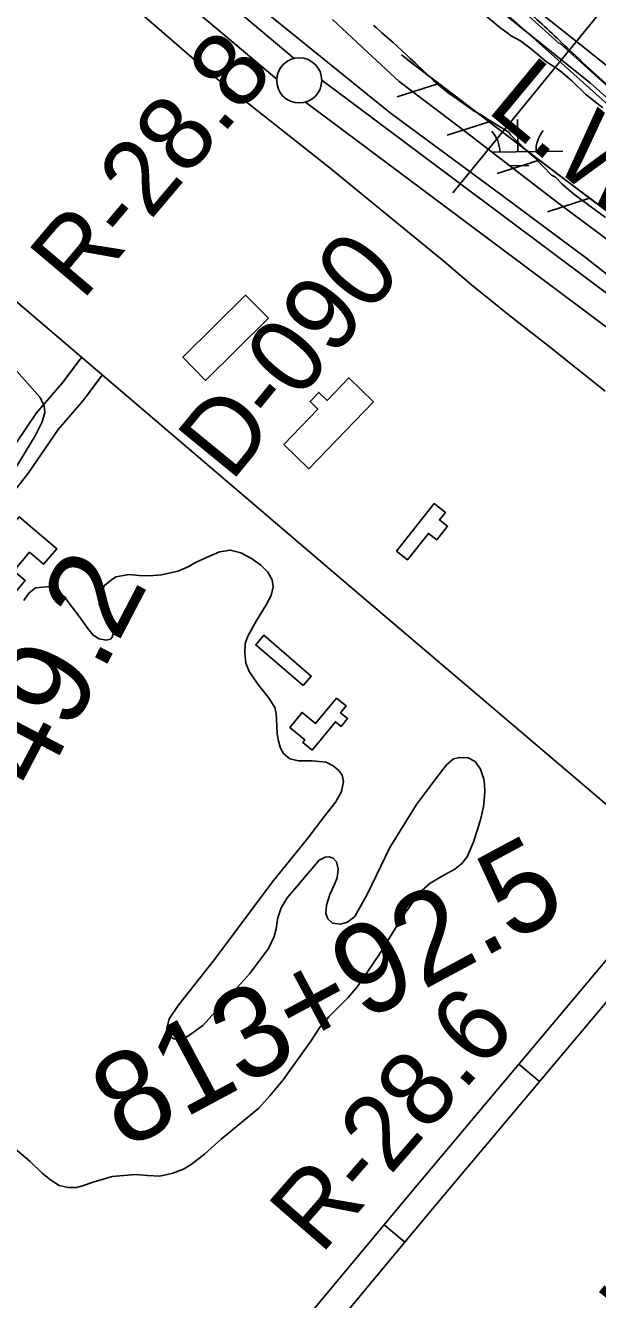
# Model space of a CAD drawing. Extents: x 3823584 to 3861785, y 301729 to 327625.
# Drawn here: x 3836481 to 3837116, y 323402 to 324815 of the extents above; entities that cross this region are included whole.
import ezdxf

# ---------------------------------------------------------------- set-up
doc = ezdxf.new("R2010")
doc.units = 0
for name, color, linetype in [('V-BLDG-OTLN', 7, 'Continuous'), ('V-LEVE-TOET', 7, 'Continuous'), ('V-RIVR-EDGE', 7, 'Continuous'), ('V-RIVR-RANG', 7, 'Continuous'), ('V-RIVR-RANG-IDEN', 7, 'Continuous'), ('V-ROAD-CNTR', 7, 'Continuous'), ('V-RRAP-FSHR', 7, 'Continuous'), ('V-RRAP-RVMT', 7, 'Continuous'), ('V-RRAP-RVMT-IDEN', 7, 'Continuous'), ('V-SITE-VEGE', 7, 'Continuous'), ('V-SURV-IDEN', 7, 'Continuous'), ('V-SURV-LINE', 7, 'Continuous'), ('V-TOPO-DPTH', 7, 'Continuous'), ('V-TOPO-WATR', 7, 'Continuous'), ('V-TOPO-WATR-IDEN', 7, 'Continuous'), ('V-WETL-SWMP', 7, 'Continuous')]:
    doc.layers.add(name, color=color, linetype=linetype)

msp = doc.modelspace()

# ---------------------------------------------------------------- linework, layer by layer
at = {"layer": 'V-BLDG-OTLN'}
for points in [[(3836751.1, 324489.8), (3836681.4, 324421), (3836656.1, 324446.7), (3836725.8, 324515.5)], [(3836867.7, 324397.3), (3836796, 324323), (3836768.2, 324349.8), (3836806.1, 324389.1), (3836797.3, 324397.6), (3836807, 324407.7), (3836816.2, 324398.8), (3836840.3, 324423.8)], [(3836893.4, 324231.7), (3836935.1, 324284.4), (3836947.5, 324274.6), (3836940.9, 324266.3), (3836949.9, 324259.2), (3836937.9, 324244), (3836928.7, 324251.3), (3836905.6, 324222.1)], [(3836474.5, 324269.6), (3836516.1, 324234.2), (3836501.5, 324217.1), (3836486, 324230.3), (3836468.6, 324209.8), (3836481.2, 324199.1), (3836451.9, 324164.8), (3836414.6, 324196.6), (3836432.7, 324217.7), (3836428, 324221.7), (3836442.9, 324239.2), (3836446.2, 324236.3)], [(3836789.5, 324082.5), (3836737, 324127.6), (3836746.1, 324138.2), (3836798.6, 324093)], [(3836826.8, 324068.6), (3836837.4, 324059.9), (3836831.1, 324052.3), (3836838.9, 324045.8), (3836831.8, 324037.1), (3836825.5, 324042.3), (3836799.5, 324010.9), (3836789.2, 324019.4), (3836791.5, 324022.2), (3836774.7, 324036.1), (3836788.5, 324052.7), (3836803.4, 324040.4)]]:
    msp.add_lwpolyline(points, close=True, dxfattribs=at)
at = {"layer": 'V-LEVE-TOET'}
for points in [[(3837103.1, 324557.3), (3837010.5, 324626.2), (3836886.3, 324717.8), (3836756.7, 324822.4), (3836604.9, 324949.9), (3836484, 325064.1), (3836370.2, 325180.7), (3836255.3, 325292.6), (3836140.5, 325385.5), (3836049.4, 325467)], [(3835920.3, 325465), (3836038.9, 325360.7), (3836141.2, 325271.2), (3836156.2, 325255.9), (3836171.8, 325231.8), (3836177.8, 325224.2), (3836196.3, 325204.9), (3836231, 325172.7), (3836329.8, 325080.8), (3836445.3, 324971.9), (3836561.9, 324869.5), (3836687.4, 324760.7), (3836817.6, 324657.9), (3836946.1, 324552.7), (3836976.6, 324527)], [(3837103.1, 324557.3), (3837211.8, 324471.9)], [(3837124.9, 324409.2), (3837061, 324460.2), (3837018.7, 324493.1), (3836976.6, 324527)]]:
    msp.add_lwpolyline(points, dxfattribs=at)
at = {"layer": 'V-RIVR-EDGE'}
msp.add_spline([(3836304.4, 325474.2), (3836346.4, 325438.3), (3836389.4, 325406.1), (3836417.6, 325385.4), (3836442.7, 325366.7), (3836470.2, 325340.9), (3836497.8, 325313.9), (3836554.9, 325258.4), (3836598.5, 325215.9), (3836636.4, 325181.1), (3836681.3, 325139.8), (3836737.1, 325093.4), (3836790.9, 325041.2), (3836840.3, 324993.5), (3836889.1, 324947.1), (3836934.6, 324907.1), (3836980.8, 324871), (3837015.5, 324849.1), (3837040.5, 324829.1), (3837085.4, 324787.2), (3837143.8, 324734.3), (3837181.6, 324700.8), (3837223.3, 324659.6), (3837272.1, 324619.6), (3837314.4, 324579.6), (3837346.4, 324546.8), (3837364.4, 324527.4), (3837395.8, 324500.4), (3837442, 324462.3), (3837492.7, 324423), (3837554.3, 324372.7), (3837573.6, 324361.1), (3837583.2, 324359.1), (3837596.7, 324352.6), (3837621.1, 324337.8), (3837648, 324319.7), (3837677.5, 324292), (3837718.6, 324249.5), (3837753.8, 324214.7), (3837781.4, 324188.9), (3837800, 324179.8), (3837820, 324170.8), (3837850.7, 324134.1), (3837874.4, 324110.2), (3837909.1, 324073.5), (3837941.8, 324040.6), (3837989.9, 323991.7), (3838022.6, 323960.7), (3838034.1, 323947.8), (3838046.3, 323933.7), (3838066.8, 323916.3), (3838089.9, 323892.4), (3838140.6, 323849.2), (3838186.1, 323811.2), (3838215.7, 323785.4), (3838265.7, 323736.4), (3838297.1, 323707.4), (3838336.9, 323671.9), (3838360, 323645.5), (3838385.6, 323627.5), (3838404.2, 323615.8), (3838421.6, 323601.7), (3838441.4, 323582.3), (3838460, 323567.5), (3838468.4, 323563.6), (3838484.4, 323555.2), (3838548.6, 323496.6), (3838595.4, 323464.3), (3838650, 323422.4), (3838701.3, 323379.8), (3838749.4, 323345.6), (3838798.2, 323317.9), (3838856.6, 323274.6), (3838933, 323221.7), (3838989.5, 323184.3), (3839037.6, 323150.1), (3839068.4, 323134.6), (3839093.4, 323105), (3839110.7, 323086.9), (3839122.9, 323081.1), (3839143.5, 323065.6), (3839172.3, 323044.4), (3839191, 323032.7), (3839216, 323016), (3839242.3, 323006.3), (3839316.8, 322969.4), (3839341.8, 322955.9), (3839371.4, 322944.2), (3839391.3, 322935.8), (3839417.6, 322920.3), (3839461.3, 322894.5), (3839483.7, 322873.2), (3839520.3, 322851.3), (3839555.6, 322828.7), (3839599.9, 322806.7), (3839718.7, 322751.1), (3839768.1, 322726.6), (3839807.9, 322705.9), (3839836.9, 322696.2), (3839865.1, 322680.7), (3839887.6, 322667.8), (3839924.2, 322652.3), (3839969.8, 322630.3), (3840004.4, 322612.2), (3840037.8, 322597.4), (3840085.4, 322579.9), (3840108.5, 322565.7), (3840121.9, 322548.9), (3840123.2, 322539.9), (3840122.5, 322533.5), (3840118, 322521.3), (3840112.8, 322514.2), (3840095.5, 322509.1), (3840089.7, 322509.2), (3840085.2, 322504.7), (3840084.5, 322498.2), (3840085.8, 322491.8), (3840130.7, 322467.3), (3840169.9, 322448.5), (3840197.5, 322439.5), (3840209.1, 322437.5), (3840231.6, 322441.3), (3840246.4, 322449), (3840266.3, 322458.6), (3840273.4, 322466.3), (3840278.6, 322471.4), (3840288.9, 322480.4), (3840296, 322484.9), (3840301.8, 322484.8), (3840308.2, 322484.8), (3840320.4, 322479), (3840324.9, 322470), (3840326.8, 322461.6), (3840338.3, 322450), (3840344.7, 322444.9), (3840366.6, 322437.7), (3840385.8, 322428.1), (3840421.8, 322409.3), (3840466.1, 322385.4), (3840492.4, 322368.7), (3840506.5, 322357), (3840533.5, 322340.3), (3840559.2, 322331.2), (3840587.4, 322322.1), (3840611.8, 322311.8), (3840642, 322296.3), (3840678.6, 322276.3), (3840712.6, 322255.6), (3840733.2, 322242.1), (3840784.5, 322210.4), (3840835.9, 322183.3), (3840892.4, 322153.6), (3840923.9, 322139.4), (3840950.8, 322127.1), (3840989.3, 322100), (3841017.6, 322082.6), (3841061.2, 322062.5), (3841092.7, 322044.4), (3841151.1, 322005.1), (3841210.8, 321964.4), (3841240.3, 321939.3), (3841300, 321894.8), (3841335.9, 321862.6), (3841374.4, 321823.9), (3841411.6, 321789.7), (3841444.9, 321758.1), (3841469.9, 321736.2), (3841482.1, 321724), (3841496.2, 321704.7), (3841509.1, 321694.3), (3841523.2, 321687.2), (3841573.9, 321660.7), (3841624, 321631.7), (3841667.6, 321606.5), (3841696.5, 321593.6), (3841738.3, 321575.5), (3841787.1, 321556.7), (3841816, 321552.1), (3841851.3, 321545), (3841886.7, 321533.3), (3841930.3, 321511.4), (3841950.2, 321498.5), (3841977.2, 321483), (3841998.4, 321476.5), (3842053, 321463.5), (3842082.5, 321456.3), (3842109.5, 321444.7), (3842146.1, 321427.3), (3842196.2, 321402.1), (3842241.1, 321374.9), (3842288.6, 321345.3), (3842321.4, 321327.2), (3842366.9, 321295.6), (3842395.2, 321280.1), (3842429.2, 321264.6), (3842452.4, 321258.7), (3842471, 321249.7)], degree=3, dxfattribs=at)
at = {"layer": 'V-RIVR-RANG'}
msp.add_line((3836955.7, 324629), (3837545.5, 325351.9), dxfattribs=at)
at = {"layer": 'V-ROAD-CNTR'}
for p, q in [((3837051.9, 323643.2), (3837028.9, 323662.5)), ((3836902.4, 323465.1), (3836879.4, 323484.3))]:
    msp.add_line(p, q, dxfattribs=at)
for points in [[(3835362.2, 325460.9), (3835509.5, 325334.3), (3835871.8, 325022.8), (3836108.4, 324817.6), (3836414, 324556.9), (3836839.8, 324193.7), (3837163.7, 323918.8), (3837445, 323669.4), (3837836.5, 323328.4), (3838069.6, 323134.9), (3838125.4, 323086.8), (3838256, 322989.5), (3838600, 322735.4), (3839019.3, 322425.4), (3839565.5, 322022.9), (3840024.9, 321675.2), (3840474.9, 321350), (3840728.4, 321161.3)], [(3836543.5, 324446.4), (3836522.3, 324418), (3836493.8, 324384.9), (3836460.6, 324336.3), (3836418.7, 324282.8), (3836276.1, 324118.1), (3836167.8, 323991.5), (3836027.2, 323826), (3835940.7, 323721.6), (3835861, 323627.8), (3835803, 323563)], [(3836540.6, 324442.5), (3836522.3, 324418), (3836493.8, 324384.9), (3836460.6, 324336.3), (3836418.7, 324282.8), (3836276.1, 324118.1), (3836167.8, 323991.5), (3836027.2, 323826), (3835940.7, 323721.6), (3835861, 323627.8), (3835803, 323563)], [(3836566.4, 324426.9), (3836545.8, 324399.2), (3836517.6, 324366.5), (3836484.8, 324318.6), (3836441.9, 324263.7), (3836298.9, 324098.5), (3836190.6, 323972.1), (3836050.2, 323806.7), (3835963.7, 323702.3), (3835883.6, 323608), (3835825.4, 323542.9)], [(3836564.7, 324424.6), (3836545.8, 324399.2), (3836517.6, 324366.5), (3836484.8, 324318.6), (3836441.9, 324263.7), (3836298.9, 324098.5), (3836190.6, 323972.1), (3836050.2, 323806.7), (3835963.7, 323702.3), (3835883.6, 323608), (3835825.4, 323542.9)], [(3837209.9, 323877.8), (3836908.4, 323519.1), (3836530.1, 323065.2)], [(3837232.4, 323857.9), (3836931.4, 323499.8), (3836752.5, 323285.2)]]:
    msp.add_lwpolyline(points, dxfattribs=at)
at = {"layer": 'V-RRAP-FSHR'}
for p, q in [((3836940.3, 324750.3), (3836893.8, 324735.4)), ((3836995.9, 324707.8), (3836949.4, 324693)), ((3837051.5, 324665.3), (3837005, 324650.5)), ((3837107.4, 324623.1), (3837061, 324607.8))]:
    msp.add_line(p, q, dxfattribs=at)
for points in [[(3836295, 325470.8), (3836414.5, 325364.6), (3836758, 325057.8), (3837184.3, 324676.3), (3837417.7, 324483.2), (3837615.8, 324306), (3837777.4, 324176.4), (3837917.9, 324038.7), (3838584.5, 323453.2)], [(3838516.7, 323417.9), (3838211.4, 323652.6), (3838170.3, 323684.1), (3838130.3, 323725.9), (3838087.5, 323787.6), (3838072, 323811.6), (3838041.5, 323846.5), (3837978.9, 323895.2), (3837748.1, 324066.6), (3837693.9, 324106.5), (3837694.9, 324135.7), (3837697, 324164.5), (3837695.3, 324176.8), (3837684.2, 324193.1), (3837666.5, 324209.1), (3837608.5, 324250.8), (3837483.5, 324345.7), (3837295.9, 324482.5), (3837082.9, 324641.4), (3836929.9, 324758.2), (3836898.8, 324781.9)], [(3836940.3, 324750.3), (3836929.9, 324758.2), (3836905.2, 324777)], [(3836995.9, 324707.8), (3836940.3, 324750.3)], [(3837051.5, 324665.3), (3836995.9, 324707.8)], [(3837107.4, 324623.1), (3837082.9, 324641.4), (3837051.5, 324665.3)], [(3837163.5, 324581.3), (3837107.4, 324623.1)]]:
    msp.add_lwpolyline(points, dxfattribs=at)
at = {"layer": 'V-RRAP-RVMT'}
for p, q in [((3836957.1, 324900.3), (3837073.7, 324794.8)), ((3837073.7, 324794.8), (3837074.1, 324795.3)), ((3837074.1, 324795.3), (3837177.2, 324702))]:
    msp.add_line(p, q, dxfattribs=at)
at = {"layer": 'V-SITE-VEGE'}
for p, q in [((3836992, 324825.7), (3837008, 324812.5)), ((3836871.1, 324812.1), (3836867.8, 324814.6)), ((3836877, 324806.4), (3836871.1, 324812.1)), ((3836889.6, 324795.6), (3836877, 324806.4)), ((3837008, 324812.5), (3837017.2, 324805.9)), ((3837017.2, 324805.9), (3837019.8, 324803.5)), ((3837019.8, 324803.5), (3837030.7, 324797.7)), ((3836904.8, 324781.6), (3836889.6, 324795.6)), ((3837030.7, 324797.7), (3837043.3, 324787.8)), ((3837043.3, 324787.8), (3837060.1, 324773.8)), ((3836908.2, 324778.3), (3836904.8, 324781.6)), ((3836914, 324773.3), (3836908.2, 324778.3)), ((3836934.3, 324753.5), (3836914, 324773.3)), ((3837060.1, 324773.8), (3837066.8, 324769.7)), ((3837066.8, 324769.7), (3837075.2, 324763.9)), ((3837075.2, 324763.9), (3837087.8, 324753.2)), ((3836940.1, 324748.5), (3836934.3, 324753.5)), ((3836950.2, 324740.2), (3836940.1, 324748.5)), ((3837087.8, 324753.2), (3837103, 324738.3)), ((3836971.2, 324725.4), (3836950.2, 324740.2)), ((3837103, 324738.3), (3837115.6, 324728.4)), ((3836979.6, 324719.6), (3836971.2, 324725.4)), ((3836987.2, 324715.5), (3836979.6, 324719.6)), ((3837115.6, 324728.4), (3837122.3, 324723.4)), ((3836993.1, 324711.4), (3836987.2, 324715.5)), ((3837018.2, 324695.8), (3836993.1, 324711.4)), ((3837019.9, 324693.3), (3837018.2, 324695.8)), ((3837036.8, 324676.7), (3837019.9, 324693.3)), ((3837046, 324668.5), (3837036.8, 324676.7)), ((3837065.4, 324648.6), (3837046, 324668.5)), ((3837069.6, 324646.2), (3837065.4, 324648.6)), ((3837077.2, 324638.7), (3837069.6, 324646.2)), ((3837087.3, 324629.6), (3837077.2, 324638.7)), ((3837091.5, 324626.3), (3837087.3, 324629.6)), ((3837125.1, 324601.6), (3837091.5, 324626.3))]:
    msp.add_line(p, q, dxfattribs=at)
for points in [[(3836468.9, 324434.4), (3836497.6, 324402.1), (3836502, 324392.9), (3836503.1, 324385.2), (3836500.1, 324375), (3836492.2, 324359.5), (3836470.3, 324323.7)], [(3836479.6, 324176.8), (3836485, 324184.9), (3836492.4, 324191), (3836508.3, 324192.2), (3836516, 324188.1), (3836525, 324180.2), (3836541.5, 324158.9), (3836550.5, 324145.8), (3836556.5, 324138.2), (3836563.4, 324134.5), (3836570.9, 324133), (3836575.8, 324134), (3836577.5, 324136), (3836579.3, 324141.6), (3836575.3, 324152.6), (3836567, 324164.4), (3836563.2, 324172.7), (3836563.3, 324182.8), (3836569.3, 324193.4), (3836577, 324199.7), (3836581.7, 324202.9), (3836596.4, 324205.5), (3836607.7, 324204.5), (3836618.9, 324204.3), (3836632.4, 324205.2), (3836650.7, 324209.2), (3836662.7, 324214.5), (3836670.1, 324219), (3836682.2, 324224.5), (3836696.9, 324230.9), (3836709, 324232.7), (3836720.3, 324229.8), (3836732.4, 324223.6), (3836742.7, 324216.1), (3836750.4, 324208.4), (3836755.2, 324199.8), (3836756.3, 324192.1), (3836754, 324182.5), (3836748.6, 324172.2), (3836737.3, 324153.9), (3836728.4, 324137.2), (3836725.4, 324129.2), (3836724.8, 324118.4), (3836726, 324107.4), (3836729.8, 324098.2), (3836738.6, 324085.2), (3836751.8, 324068), (3836758.1, 324058.2), (3836759.5, 324051.6), (3836760, 324045.2), (3836760.8, 324029.2), (3836761.8, 324022.3), (3836764.5, 324013.2), (3836767.7, 324007.1), (3836774.9, 324001.3), (3836784.6, 323999.1), (3836799.7, 323998.9), (3836815.1, 323997.5), (3836823, 323993.6), (3836829.3, 323988.1), (3836832.9, 323983), (3836834.3, 323975.9), (3836832.3, 323964.9)], [(3836832.3, 323964.9), (3836825.9, 323953.4), (3836812.3, 323936.1), (3836794.7, 323913.4), (3836774.6, 323888.1), (3836756.7, 323866.2), (3836691.4, 323778.8), (3836651, 323727.8), (3836640.8, 323712.9), (3836638.4, 323702.3), (3836638.4, 323699.9), (3836641.5, 323693.7), (3836645.9, 323690.5), (3836653.7, 323690.6), (3836661.1, 323693.3), (3836678.2, 323705.5), (3836730.5, 323763.2), (3836751.2, 323790.8), (3836757.3, 323804), (3836759.5, 323812.6), (3836761.6, 323824.7), (3836765.3, 323836), (3836771.7, 323847), (3836782.5, 323859.6), (3836807.5, 323888.9), (3836814, 323892.3), (3836818.6, 323892.4), (3836822.9, 323890.9), (3836826.8, 323886.9), (3836828.6, 323878.8), (3836827.3, 323869.4), (3836824, 323861.2), (3836819.4, 323850.9), (3836815.4, 323838.8), (3836814.8, 323829.7), (3836817, 323823.6), (3836822.3, 323819.1), (3836831.1, 323818), (3836838.9, 323820.1), (3836846.9, 323826.3), (3836861.2, 323851.3), (3836885.9, 323902.8), (3836915.3, 323950.5), (3836936.4, 323978.5), (3836948.9, 323994.6), (3836956.6, 324001.1), (3836963.5, 324002.8), (3836972.9, 324002.3), (3836980.4, 323998.3), (3836986.6, 323989.8), (3836990.1, 323978.7), (3836991, 323973.1), (3836991.1, 323964.3), (3836989.9, 323948.1), (3836986.9, 323935.1), (3836983.4, 323923.9), (3836978.2, 323908.2), (3836971.5, 323892.6), (3836965.8, 323885.2), (3836958.1, 323878.8), (3836945.6, 323872.2), (3836930.5, 323863.4), (3836921.3, 323855.1), (3836917.4, 323850.6), (3836898.3, 323823.9), (3836874.4, 323784.5), (3836850, 323748.6), (3836839.6, 323736.4), (3836828.5, 323725.3), (3836818.2, 323715.2), (3836808.6, 323703.8), (3836798.1, 323688), (3836767.4, 323645), (3836752.5, 323627.3), (3836740.5, 323613.9), (3836698.7, 323579.2), (3836680.3, 323562.8), (3836665.3, 323551.2), (3836656.9, 323546), (3836645.1, 323541.6), (3836630.7, 323538.5), (3836616.7, 323539.1), (3836603.6, 323540), (3836577.6, 323537.8), (3836556.5, 323531.5), (3836544.7, 323527.5), (3836537.9, 323525.6), (3836528.7, 323525.6), (3836518.8, 323527.9), (3836509.3, 323534.4), (3836500, 323541.8), (3836486.5, 323554.6), (3836447.8, 323587.2)]]:
    msp.add_lwpolyline(points, dxfattribs=at)
at = {"layer": 'V-SURV-LINE'}
for points in [[(3836648, 324888.9), (3836779.7, 324778)], [(3836760.4, 324755.1), (3836628.7, 324865.9)], [(3836810.3, 324753.8), (3837614.1, 324153.2)], [(3837596.1, 324129.2), (3836792.4, 324729.7)]]:
    msp.add_lwpolyline(points, dxfattribs=at)
msp.add_circle((3836785.3, 324753.7), 25, dxfattribs=at)
at = {"layer": 'V-TOPO-DPTH'}
msp.add_lwpolyline([(3838324.9, 323727.8), (3838008.7, 324009.5), (3837946.2, 324065.2), (3837883.7, 324121), (3837821.3, 324176.9), (3837758.9, 324232.9), (3837651.1, 324329.8), (3837642.6, 324337.3), (3837634.2, 324344.8), (3837625.7, 324352.2), (3837617.1, 324359.5), (3837330.4, 324602.2), (3837256.7, 324663.9), (3837182.5, 324725), (3837107.6, 324785.4), (3837032.3, 324845.1)], dxfattribs=at)
at = {"layer": 'V-TOPO-WATR'}
msp.add_lwpolyline([(3837032.3, 324845.1), (3837107.6, 324785.4), (3837182.5, 324725), (3837256.7, 324663.9), (3837330.4, 324602.2), (3837617.1, 324359.5), (3837625.7, 324352.2), (3837634.2, 324344.8), (3837642.6, 324337.3), (3837651.1, 324329.8), (3837758.9, 324232.9), (3837821.3, 324176.9), (3837883.7, 324121), (3837946.2, 324065.2), (3838008.7, 324009.5), (3838324.9, 323727.8)], dxfattribs=at)
at = {"layer": 'V-WETL-SWMP'}
for p, q in [((3836962.1, 324868.2), (3837108.4, 324750.7)), ((3836838.1, 324806.4), (3836822.2, 324821.2)), ((3836861.2, 324785), (3836838.1, 324806.4)), ((3836896.2, 324752.3), (3836861.2, 324785)), ((3836964.5, 324700.6), (3836896.2, 324752.3)), ((3837108.4, 324750.7), (3837239.4, 324633.7)), ((3837028, 324674.4), (3837027.4, 324710.4)), ((3837071.8, 324618.3), (3836964.5, 324700.6)), ((3836999.3, 324674), (3837077.9, 324675.2)), ((3837019, 324658.8), (3837040.2, 324659.2)), ((3837200.4, 324522.8), (3837071.8, 324618.3))]:
    msp.add_line(p, q, dxfattribs=at)
for centre, start, end in [((3836972.7, 324674), 0.1115, 41.6552), ((3837083.2, 324675.7), 140.1115, 181.6552)]:
    msp.add_arc(centre, 35.2, start, end, dxfattribs=at)

# ---------------------------------------------------------------- texts
at = {"layer": 'V-RIVR-RANG-IDEN'}
for s, rotation, p in [('R-28.8', 49.8338, (3836544.3, 324508.2)), ('D-090', 50.6493, (3836709.7, 324307.1)), ('R-28.6', 48.9837, (3836809.2, 323450))]:
    msp.add_text(s, height=83, rotation=rotation, dxfattribs=at).set_placement(p)
at = {"layer": 'V-RRAP-RVMT-IDEN'}
msp.add_text('TROPICAL', height=100, rotation=321.6145, dxfattribs=at).set_placement((3837034.3, 324971.6))
at = {"layer": 'V-SURV-IDEN'}
for s, rotation, p in [('803+49.2', 62.4229, (3836358.4, 323697.1)), ('813+92.5', 28.2122, (3836591.4, 323566.7)), ('814+57.8', 52.2581, (3837026.8, 323154.8)), ('818+47.1', 42.3083, (3837148.7, 323081.8))]:
    msp.add_text(s, height=100, rotation=rotation, dxfattribs=at).set_placement(p)
at = {"layer": 'V-TOPO-WATR-IDEN'}
msp.add_text('L.W.R.P.', height=83, rotation=320.2988, dxfattribs=at).set_placement((3836991.7, 324720.2))

doc.saveas('drawing.dxf')
